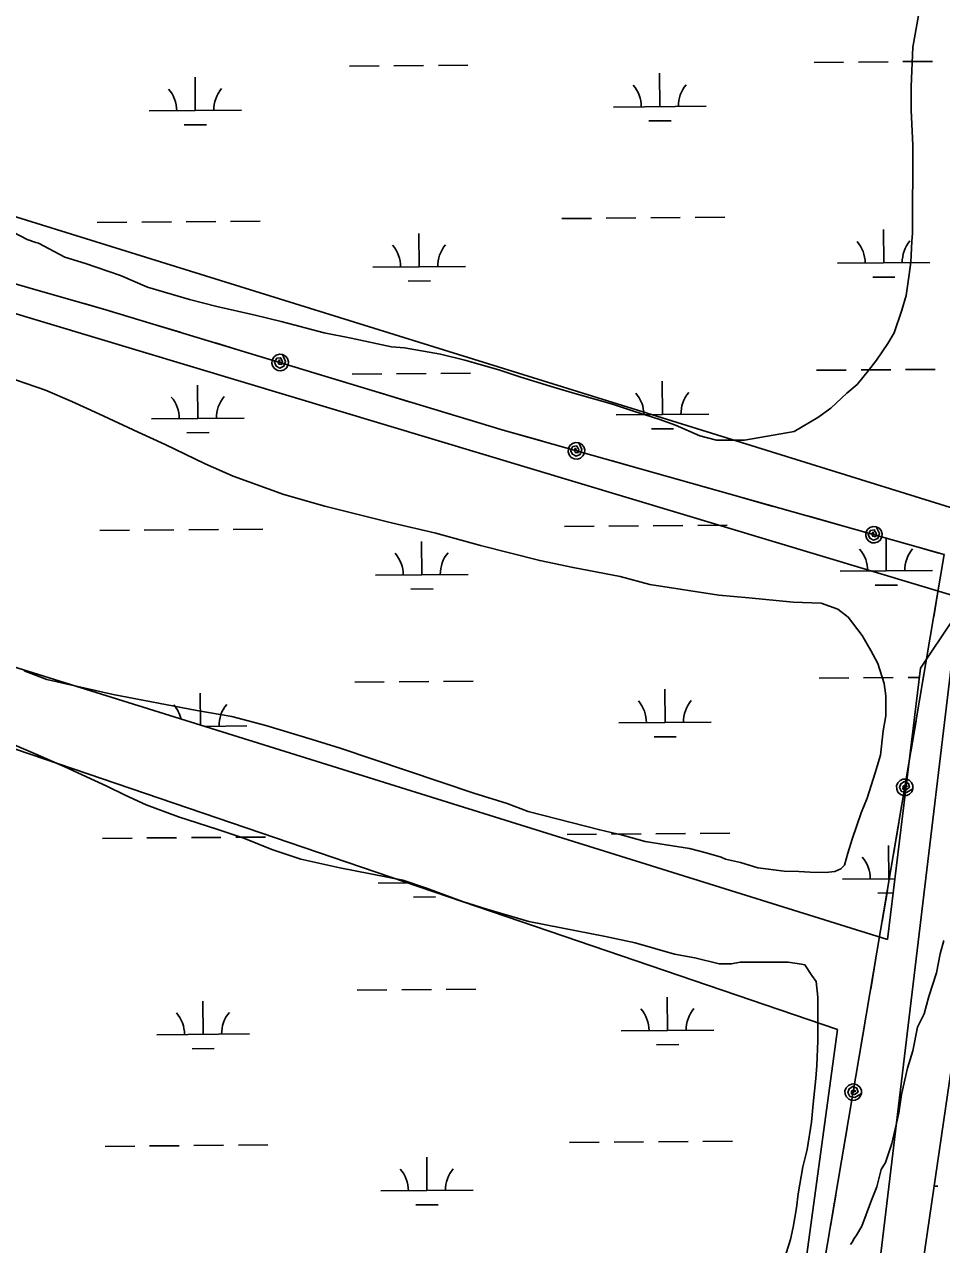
# Model space of a CAD drawing. Extents: x 3567028 to 3605064, y 510945 to 536587.
# Drawn here: x 3592790 to 3593781, y 529697 to 531015 of the extents above; entities that cross this region are included whole.
import ezdxf

# ---------------------------------------------------------------- set-up
doc = ezdxf.new("R2010")
doc.units = 0
for name, color, linetype in [('V-SITE-VEGE', 7, 'Continuous'), ('V-UTIL-LINE', 7, 'Continuous'), ('V-WETL-SWMP', 7, 'Continuous')]:
    doc.layers.add(name, color=color, linetype=linetype)

msp = doc.modelspace()

# ---------------------------------------------------------------- linework, layer by layer
at = {"layer": 'V-SITE-VEGE'}
for p, q in [((3593761.2, 531054.3), (3593749.8, 530990.2)), ((3593749.8, 530990.2), (3593747.8, 530947.7)), ((3593747.8, 530947.7), (3593747.8, 530922.2)), ((3593747.8, 530922.2), (3593749.6, 530884.4)), ((3593749.6, 530884.4), (3593749.5, 530789)), ((3592792.8, 530782.2), (3592776.8, 530790.7)), ((3592802.2, 530779.3), (3592792.8, 530782.2)), ((3593749.5, 530789), (3593748.5, 530780.5)), ((3592805.1, 530778.4), (3592802.2, 530779.3)), ((3592833.4, 530763.2), (3592805.1, 530778.4)), ((3593748.5, 530780.5), (3593747.5, 530757.8)), ((3592856, 530756.6), (3592833.4, 530763.2)), ((3592893.8, 530743.3), (3592856, 530756.6)), ((3593747.5, 530757.8), (3593745.6, 530744.6)), ((3592923, 530731), (3592893.8, 530743.3)), ((3593745.6, 530744.6), (3593742.7, 530722)), ((3592968.3, 530717.7), (3592923, 530731)), ((3592997.6, 530710), (3592968.3, 530717.7)), ((3593742.7, 530722), (3593738, 530705.9)), ((3593039.1, 530700.5), (3592997.6, 530710)), ((3593738, 530705.9), (3593729.4, 530681.4)), ((3593067.4, 530693.9), (3593039.1, 530700.5)), ((3593113.7, 530681.5), (3593067.4, 530693.9)), ((3593143, 530675.8), (3593113.7, 530681.5)), ((3593186.4, 530666.3), (3593143, 530675.8)), ((3593729.4, 530681.4), (3593722.8, 530670.1)), ((3593200.6, 530665.3), (3593186.4, 530666.3)), ((3593239.3, 530658.6), (3593200.6, 530665.3)), ((3593722.8, 530670.1), (3593710.5, 530652.1)), ((3593265.7, 530652), (3593239.3, 530658.6)), ((3593302.5, 530641.5), (3593265.7, 530652)), ((3593710.5, 530652.1), (3593702, 530640.8)), ((3593325.2, 530633.9), (3593302.5, 530641.5)), ((3593702, 530640.8), (3593689.7, 530625.7)), ((3593359.1, 530623.5), (3593325.2, 530633.9)), ((3593384.6, 530615.9), (3593359.1, 530623.5)), ((3593689.7, 530625.7), (3593678.3, 530616.3)), ((3593425.2, 530604.5), (3593384.6, 530615.9)), ((3593678.3, 530616.3), (3593661.3, 530600.3)), ((3593447.9, 530596.9), (3593425.2, 530604.5)), ((3593475.2, 530588.3), (3593447.9, 530596.9)), ((3593661.3, 530600.3), (3593647.1, 530589.9)), ((3593493.2, 530581.7), (3593475.2, 530588.3)), ((3593647.1, 530589.9), (3593621.6, 530574.8)), ((3593519.6, 530570.3), (3593493.2, 530581.7)), ((3593537.5, 530565.6), (3593519.6, 530570.3)), ((3593598.9, 530571.1), (3593567.7, 530565.5)), ((3593621.6, 530574.8), (3593598.9, 530571.1)), ((3593567.7, 530565.5), (3593537.5, 530565.6))]:
    msp.add_line(p, q, dxfattribs=at)
for points in [[(3592771, 530633.9), (3592812.6, 530619.6), (3592840.9, 530607.3), (3592870.1, 530594), (3592912.6, 530574.1), (3592941.8, 530560.9), (3592985.2, 530540), (3593015.4, 530526.7), (3593070.2, 530506.8), (3593114.5, 530494.4), (3593186.3, 530476.4), (3593234.4, 530465), (3593282.6, 530451.7), (3593346.7, 530435.5), (3593382.6, 530427.9), (3593433.6, 530418.3), (3593465.7, 530409.8), (3593540.3, 530398.3), (3593572.4, 530395.4), (3593620.5, 530390.6), (3593650.8, 530389.6), (3593668.7, 530383), (3593680, 530374.5), (3593695.1, 530354.6), (3593704.5, 530338.5), (3593712, 530324.4), (3593718.6, 530302.6), (3593720.5, 530289.4), (3593720.4, 530267.7), (3593717.6, 530251.6), (3593714.7, 530225.2), (3593709, 530206.3), (3593700.4, 530178.9), (3593693.8, 530162.9), (3593684.3, 530134.6), (3593679.6, 530119.5), (3593675.8, 530106.3), (3593672, 530102.5), (3593665.4, 530099.7), (3593655.9, 530098.7), (3593638.9, 530098.8), (3593626.6, 530099.7), (3593610.6, 530099.8), (3593582.3, 530103.6), (3593563.4, 530109.3), (3593547.3, 530113.1), (3593542.6, 530115), (3593526.6, 530119.7), (3593508.6, 530124.5), (3593483.1, 530128.3), (3593460.5, 530132.1), (3593435.9, 530138.8)], [(3593435.9, 530138.8), (3593411.4, 530144.5), (3593334, 530164.5), (3593311.3, 530173), (3593275.5, 530184.4), (3593131.1, 530232.8), (3593100.9, 530242.3), (3593050.8, 530257.5), (3593014, 530267), (3592976.3, 530273.7), (3592885.6, 530290.9), (3592813.9, 530307), (3592789.4, 530316.5)], [(3592778.8, 530236.3), (3592801.5, 530226.8), (3592833.6, 530212.6), (3592852.4, 530204), (3592878.9, 530191.7), (3592898.7, 530182.2), (3592921.3, 530171.8), (3592956.2, 530158.5), (3592997.8, 530145.2), (3593027, 530135.7), (3593057.2, 530123.4), (3593088.4, 530113), (3593130.8, 530103.4), (3593198.8, 530090.1), (3593224.3, 530081.6), (3593263, 530067.3), (3593289.4, 530058.8), (3593334.7, 530045.5), (3593369.7, 530038.8), (3593417.8, 530029.3), (3593449.9, 530022.6), (3593492.4, 530010.3), (3593514.1, 530006.4), (3593540.5, 529999.8), (3593553.7, 529999.8), (3593563.2, 530001.6), (3593615.1, 530001.5), (3593629.3, 529999.6), (3593633.1, 529998.7), (3593640.6, 529987.3), (3593645.3, 529980.7), (3593647.2, 529963.7), (3593647.1, 529916.5), (3593646.1, 529890.1), (3593645.1, 529875.9), (3593642.2, 529848.5), (3593640.3, 529828.7), (3593635.6, 529799.4), (3593630.8, 529780.5), (3593626, 529751.3), (3593624.1, 529736.2), (3593620.3, 529715.4), (3593617.4, 529702.2), (3593610.8, 529680.5)], [(3593737.4, 529858.8), (3593744.1, 529887.1), (3593749.8, 529906), (3593754.6, 529931.5), (3593762.1, 529945.7), (3593766.9, 529964.5), (3593775.4, 529990), (3593779.3, 530010.8), (3593783.1, 530024.9)], [(3593682.4, 529696.5), (3593684.3, 529699.3), (3593686.2, 529703.1), (3593689, 529706.8), (3593694.7, 529716.3), (3593705.1, 529744.6), (3593710.8, 529758.8), (3593715.6, 529777.6), (3593720.3, 529785.2), (3593725.1, 529800.3), (3593727, 529805.9), (3593731.7, 529825.8), (3593734.6, 529839), (3593737.4, 529858.8)]]:
    msp.add_lwpolyline(points, dxfattribs=at)
at = {"layer": 'V-UTIL-LINE'}
for points in [[(3594372.2, 534731.1), (3593797.6, 530374.6), (3593086.1, 524439.6)], [(3596327.8, 519244.7), (3596555.7, 520553.5), (3596608.7, 520856.4), (3596642.8, 521383.2), (3596692.8, 522850), (3596727.6, 524403.4), (3596836.4, 524401.6), (3596810.3, 524627.5), (3596703.2, 525545), (3596437.4, 527490.4), (3596297.3, 528599.7), (3596136.1, 529068.6), (3595798.6, 529823.1), (3595723.9, 529790.6), (3593807.5, 530393.4), (3590721.5, 531321.4), (3590641.1, 531392.9), (3586481.9, 532688.7), (3586460.6, 532628.9), (3586412.1, 532650), (3586126, 532775.2), (3585921.6, 532944.8), (3585269.7, 534343.3), (3585128.3, 534649.8)], [(3585262.9, 534651), (3586025.6, 533001.3), (3586128.2, 532876.5), (3589487.5, 531831.1), (3594583.8, 530246.2), (3594630.3, 530174.4), (3594544.4, 526966.9), (3594544.4, 526966.2), (3594533.5, 526554.8), (3594478.7, 524510.1), (3594531.7, 524441.6), (3594542.5, 524391.4), (3594726.3, 524375.6), (3594242.1, 521684.3), (3594146, 521331.8), (3594061.4, 521334.5), (3594004.2, 521248), (3593910.4, 521193.7), (3593722.3, 520581), (3593792.3, 520296.6)], [(3593289, 527030.4), (3593351.9, 527580.1), (3593411.9, 527984.8), (3593469.8, 528404.4), (3593516.6, 528807.1), (3593573.4, 529200), (3593783.6, 530442), (3593307, 530576.5), (3592877.9, 530706.4), (3592453.5, 530827.9), (3592087.6, 530933.1), (3591656.3, 531063.9), (3591245.7, 531186.1)], [(3592816.1, 530724.1), (3592783.4, 530733.5)], [(3592887.2, 530703.6), (3592877.9, 530706.4), (3592854.5, 530713.1)], [(3592958, 530682.2), (3592925.5, 530692)], [(3593028.8, 530660.7), (3592996.3, 530670.6)], [(3593066.2, 530649.4), (3593065.3, 530652.2), (3593063.9, 530650.3), (3593064.8, 530647.7), (3593067.7, 530647.2), (3593068.8, 530650.4), (3593066.7, 530654.6), (3593062.5, 530654), (3593059.9, 530649.9), (3593061.8, 530645.7), (3593065.7, 530643.5), (3593070.2, 530645.4), (3593072.1, 530650.6), (3593068.8, 530658), (3593065.3, 530658.4), (3593061.9, 530657.4), (3593059.2, 530655.1), (3593057.5, 530652), (3593057.2, 530648.5), (3593058.2, 530645.2), (3593060.5, 530642.5), (3593063.6, 530640.8), (3593067, 530640.5), (3593070.4, 530641.5), (3593073.1, 530643.7), (3593074.8, 530646.8), (3593075.1, 530650.3), (3593074.1, 530653.7), (3593071.9, 530656.4), (3593068.8, 530658)], [(3593136, 530628.3), (3593103.5, 530638.1)], [(3593206.8, 530606.8), (3593174.3, 530616.7)], [(3593277.7, 530585.4), (3593245.1, 530595.2)], [(3593348.7, 530564.7), (3593316, 530573.9)], [(3593386.3, 530554.1), (3593385.3, 530556.8), (3593384, 530555), (3593384.9, 530552.4), (3593387.8, 530551.9), (3593388.9, 530555.1), (3593386.7, 530559.3), (3593382.5, 530558.6), (3593380, 530554.5), (3593382, 530550.3), (3593385.9, 530548.2), (3593390.3, 530550.2), (3593392.1, 530555.4), (3593388.7, 530562.8), (3593385.2, 530563.1), (3593381.9, 530562), (3593379.2, 530559.7), (3593377.6, 530556.6), (3593377.3, 530553.1), (3593378.4, 530549.7), (3593380.7, 530547), (3593383.8, 530545.5), (3593387.3, 530545.2), (3593390.7, 530546.3), (3593393.3, 530548.5), (3593394.9, 530551.7), (3593395.2, 530555.2), (3593394.1, 530558.5), (3593391.8, 530561.2), (3593388.7, 530562.8)], [(3593456.5, 530534.3), (3593423.8, 530543.5)], [(3593527.7, 530514.2), (3593495, 530523.4)], [(3593599, 530494.1), (3593566.2, 530503.4)], [(3593670.2, 530474), (3593637.5, 530483.3)], [(3593707.7, 530463.5), (3593706.8, 530466.2), (3593705.4, 530464.3), (3593706.4, 530461.7), (3593709.3, 530461.3), (3593710.3, 530464.5), (3593708.1, 530468.6), (3593703.9, 530468), (3593701.4, 530463.8), (3593703.4, 530459.7), (3593707.4, 530457.6), (3593711.8, 530459.5), (3593713.6, 530464.7), (3593710.2, 530472.1), (3593706.7, 530472.4), (3593703.3, 530471.3), (3593700.7, 530469), (3593699.1, 530465.9), (3593698.8, 530462.4), (3593699.9, 530459.1), (3593702.1, 530456.4), (3593705.3, 530454.8), (3593708.8, 530454.5), (3593712.1, 530455.6), (3593714.8, 530457.9), (3593716.4, 530461), (3593716.7, 530464.5), (3593715.6, 530467.9), (3593713.3, 530470.5), (3593710.2, 530472.1)], [(3593778, 530443.6), (3593745.3, 530452.9)], [(3593772.3, 530374.9), (3593778, 530408.4)], [(3593759.9, 530301.9), (3593765.6, 530335.5)], [(3593747.6, 530229), (3593753.3, 530262.5)], [(3593741.1, 530190.5), (3593743.7, 530191.7), (3593741.7, 530192.9), (3593739.2, 530191.7), (3593739, 530188.7), (3593742.4, 530188), (3593746.2, 530190.6), (3593745.1, 530194.8), (3593740.7, 530196.8), (3593736.9, 530194.4), (3593735.2, 530190.2), (3593737.6, 530186), (3593743, 530184.8), (3593749.9, 530189), (3593749.8, 530192.5), (3593748.4, 530195.7), (3593745.9, 530198.1), (3593742.6, 530199.4), (3593739.1, 530199.3), (3593735.9, 530197.9), (3593733.4, 530195.3), (3593732.2, 530192), (3593732.3, 530188.5), (3593733.7, 530185.3), (3593736.3, 530182.9), (3593739.6, 530181.6), (3593743.1, 530181.7), (3593746.3, 530183.2), (3593748.7, 530185.7), (3593749.9, 530189)], [(3593728.9, 530118.5), (3593734.6, 530152.1)], [(3593716.5, 530045.6), (3593722.2, 530079.1)], [(3593704.2, 529972.6), (3593709.9, 530006.1)], [(3593691.8, 529899.7), (3593697.5, 529933.2)], [(3593685.3, 529861.2), (3593687.9, 529862.4), (3593685.9, 529863.6), (3593683.5, 529862.4), (3593683.3, 529859.4), (3593686.6, 529858.7), (3593690.5, 529861.3), (3593689.4, 529865.5), (3593685, 529867.5), (3593681.1, 529865), (3593679.4, 529860.9), (3593681.8, 529856.7), (3593687.2, 529855.5), (3593694.2, 529859.7), (3593694.1, 529863.2), (3593692.7, 529866.4), (3593690.1, 529868.8), (3593686.8, 529870.1), (3593683.3, 529870), (3593680.1, 529868.5), (3593677.7, 529866), (3593676.4, 529862.7), (3593676.6, 529859.2), (3593678, 529856), (3593680.5, 529853.6), (3593683.8, 529852.3), (3593687.3, 529852.4), (3593690.5, 529853.9), (3593692.9, 529856.4), (3593694.2, 529859.7)], [(3593673.1, 529789.2), (3593678.8, 529822.8)], [(3593660.8, 529716.3), (3593666.5, 529749.8)]]:
    msp.add_lwpolyline(points, dxfattribs=at)
at = {"layer": 'V-WETL-SWMP'}
for p, q in [((3593141.1, 530969.5), (3593173.1, 530969.8)), ((3593189.1, 530969.9), (3593221.1, 530970.2)), ((3593237.1, 530970.3), (3593269.1, 530970.6)), ((3593643, 530973.7), (3593675, 530974)), ((3593691, 530974.1), (3593723, 530974.4)), ((3593739, 530974.5), (3593771, 530974.8)), ((3592974.5, 530921.7), (3592974.2, 530957.7)), ((3593476.3, 530925.9), (3593476, 530961.9)), ((3593426.3, 530925.5), (3593526.3, 530926.3)), ((3592924.5, 530921.2), (3593024.5, 530922.1)), ((3592962.6, 530906.1), (3592986.6, 530906.3)), ((3593464.5, 530910.4), (3593488.5, 530910.6)), ((3592868.6, 530800.7), (3592900.6, 530801)), ((3592916.6, 530801.1), (3592948.6, 530801.4)), ((3592964.6, 530801.5), (3592996.6, 530801.8)), ((3593012.6, 530801.9), (3593044.6, 530802.2)), ((3593370.5, 530804.9), (3593402.5, 530805.2)), ((3593418.5, 530805.3), (3593450.5, 530805.6)), ((3593466.5, 530805.7), (3593498.5, 530806)), ((3593514.5, 530806.1), (3593546.5, 530806.4)), ((3593216.4, 530752.9), (3593216.1, 530788.9)), ((3593718.3, 530757.1), (3593717.9, 530793.1)), ((3593668.3, 530756.7), (3593768.2, 530757.5)), ((3593166.4, 530752.5), (3593266.4, 530753.3)), ((3593706.4, 530741.6), (3593730.4, 530741.8)), ((3593204.5, 530737.4), (3593228.5, 530737.6)), ((3593143.9, 530636.8), (3593175.9, 530637.1)), ((3593191.9, 530637.2), (3593223.9, 530637.5)), ((3593239.9, 530637.6), (3593271.9, 530637.9)), ((3593645.8, 530641.1), (3593677.8, 530641.3)), ((3593693.8, 530641.5), (3593725.8, 530641.7)), ((3593741.8, 530641.9), (3593773.8, 530642.1)), ((3592977.3, 530589), (3592977, 530625)), ((3593479.2, 530593.2), (3593478.8, 530629.2)), ((3592927.3, 530588.6), (3593027.3, 530589.4)), ((3593429.2, 530592.8), (3593529.2, 530593.7)), ((3592965.4, 530573.5), (3592989.4, 530573.7)), ((3593467.3, 530577.7), (3593491.3, 530577.9)), ((3592871.4, 530468), (3592903.4, 530468.3)), ((3592919.4, 530468.4), (3592951.4, 530468.7)), ((3592967.4, 530468.8), (3592999.4, 530469.1)), ((3593015.4, 530469.2), (3593047.4, 530469.5)), ((3593373.3, 530472.3), (3593405.3, 530472.5)), ((3593421.3, 530472.7), (3593453.3, 530472.9)), ((3593469.3, 530473.1), (3593501.3, 530473.3)), ((3593517.3, 530473.5), (3593549.3, 530473.7)), ((3593219.2, 530420.2), (3593218.9, 530456.2)), ((3593721.1, 530424.5), (3593720.8, 530460.5)), ((3593671.1, 530424), (3593771.1, 530424.9)), ((3593169.2, 530419.8), (3593269.2, 530420.6)), ((3593207.3, 530404.7), (3593231.3, 530404.9)), ((3593709.2, 530408.9), (3593733.2, 530409.1)), ((3593722.5, 530026.1), (3592612, 530372.6)), ((3593793.6, 530372.6), (3593758, 530319.3)), ((3593645.3, 528887.5), (3593855.7, 530328.2)), ((3593758, 530319.3), (3593722.5, 530026.1)), ((3593648.6, 530308.4), (3593680.6, 530308.7)), ((3593696.6, 530308.8), (3593728.6, 530309.1)), ((3593744.6, 530309.2), (3593756.8, 530309.3)), ((3593146.7, 530304.2), (3593178.7, 530304.4)), ((3593194.7, 530304.6), (3593226.7, 530304.8)), ((3593242.7, 530305), (3593274.7, 530305.3)), ((3593482, 530260.6), (3593481.7, 530296.6)), ((3592980.1, 530257.8), (3592979.8, 530292.3)), ((3592984.5, 530256.4), (3593030.1, 530256.8)), ((3593432, 530260.1), (3593532, 530261)), ((3593470.1, 530245), (3593494.1, 530245.2)), ((3592874.2, 530135.4), (3592906.2, 530135.6)), ((3592922.2, 530135.8), (3592954.2, 530136)), ((3592970.2, 530136.2), (3593002.2, 530136.4)), ((3593018.2, 530136.6), (3593050.2, 530136.8)), ((3593376.1, 530139.6), (3593408.1, 530139.9)), ((3593424.1, 530140), (3593456.1, 530140.3)), ((3593472.1, 530140.4), (3593504.1, 530140.7)), ((3593520.1, 530140.8), (3593552.1, 530141.1)), ((3593723.9, 530091.8), (3593723.6, 530127.8)), ((3593172, 530087.1), (3593203.1, 530087.4)), ((3593673.9, 530091.4), (3593730.5, 530091.8)), ((3593210.1, 530072), (3593234.1, 530072.2)), ((3593712, 530076.3), (3593728.6, 530076.4)), ((3593149.5, 529971.5), (3593181.5, 529971.8)), ((3593197.5, 529971.9), (3593229.5, 529972.2)), ((3593245.5, 529972.3), (3593277.5, 529972.6)), ((3593484.7, 529927.9), (3593484.4, 529963.9)), ((3592982.9, 529923.7), (3592982.5, 529959.7)), ((3592932.9, 529923.2), (3593032.9, 529924.1)), ((3593434.7, 529927.5), (3593534.7, 529928.3)), ((3593472.9, 529912.4), (3593496.9, 529912.6)), ((3592971, 529908.1), (3592995, 529908.3)), ((3593378.9, 529806.9), (3593410.9, 529807.2)), ((3593426.9, 529807.3), (3593458.9, 529807.6)), ((3593474.9, 529807.7), (3593506.9, 529808)), ((3593522.9, 529808.1), (3593554.9, 529808.4)), ((3592877, 529802.7), (3592909, 529803)), ((3592925, 529803.1), (3592957, 529803.4)), ((3592973, 529803.5), (3593005, 529803.8)), ((3593021, 529803.9), (3593053, 529804.2)), ((3593224.8, 529754.9), (3593224.5, 529790.9)), ((3593174.8, 529754.5), (3593274.8, 529755.3)), ((3593772.7, 529759.5), (3593776.7, 529759.6)), ((3593212.9, 529739.4), (3593236.9, 529739.6))]:
    msp.add_line(p, q, dxfattribs=at)
msp.add_lwpolyline([(3592717.5, 530253), (3593668.3, 529928.8), (3593506.2, 528740.3), (3593441.4, 528286.5)], dxfattribs=at)
for centre, start, end in [((3592919.2, 530921.7), 359.7115, 41.2552), ((3593029.7, 530922.6), 139.7115, 181.2552), ((3593421.1, 530925.9), 359.7115, 41.2552), ((3593531.6, 530926.8), 139.7115, 181.2552), ((3593773.5, 530758.1), 139.7115, 181.2552), ((3593161.1, 530752.9), 359.7115, 41.2552), ((3593271.6, 530753.8), 139.7115, 181.2552), ((3593663, 530757.1), 359.7115, 41.2552), ((3592922, 530589), 359.7115, 41.2552), ((3593032.5, 530589.9), 139.7115, 181.2552), ((3593423.9, 530593.2), 359.7115, 41.2552), ((3593534.4, 530594.2), 139.7115, 181.2552), ((3593163.9, 530420.2), 359.7115, 41.2552), ((3593274.4, 530421.2), 139.7115, 181.2552), ((3593665.8, 530424.5), 359.7115, 41.2552), ((3593776.3, 530425.4), 139.7115, 181.2552), ((3593035.3, 530257.3), 139.7115, 181.2552), ((3593426.7, 530260.6), 359.7115, 41.2552), ((3593537.2, 530261.5), 139.7115, 181.2552), ((3592924.8, 530256.3), 12.9988, 41.2552), ((3593668.6, 530091.8), 359.7115, 41.2552), ((3593166.7, 530087.6), 359.7115, 0.3807), ((3593429.5, 529927.9), 359.7115, 41.2552), ((3593540, 529928.8), 139.7115, 181.2552), ((3592927.6, 529923.7), 359.7115, 41.2552), ((3593038.1, 529924.6), 139.7115, 181.2552), ((3593169.5, 529754.9), 359.7115, 41.2552), ((3593280, 529755.8), 139.7115, 181.2552)]:
    msp.add_arc(centre, 35.2, start, end, dxfattribs=at)

doc.saveas('drawing.dxf')
